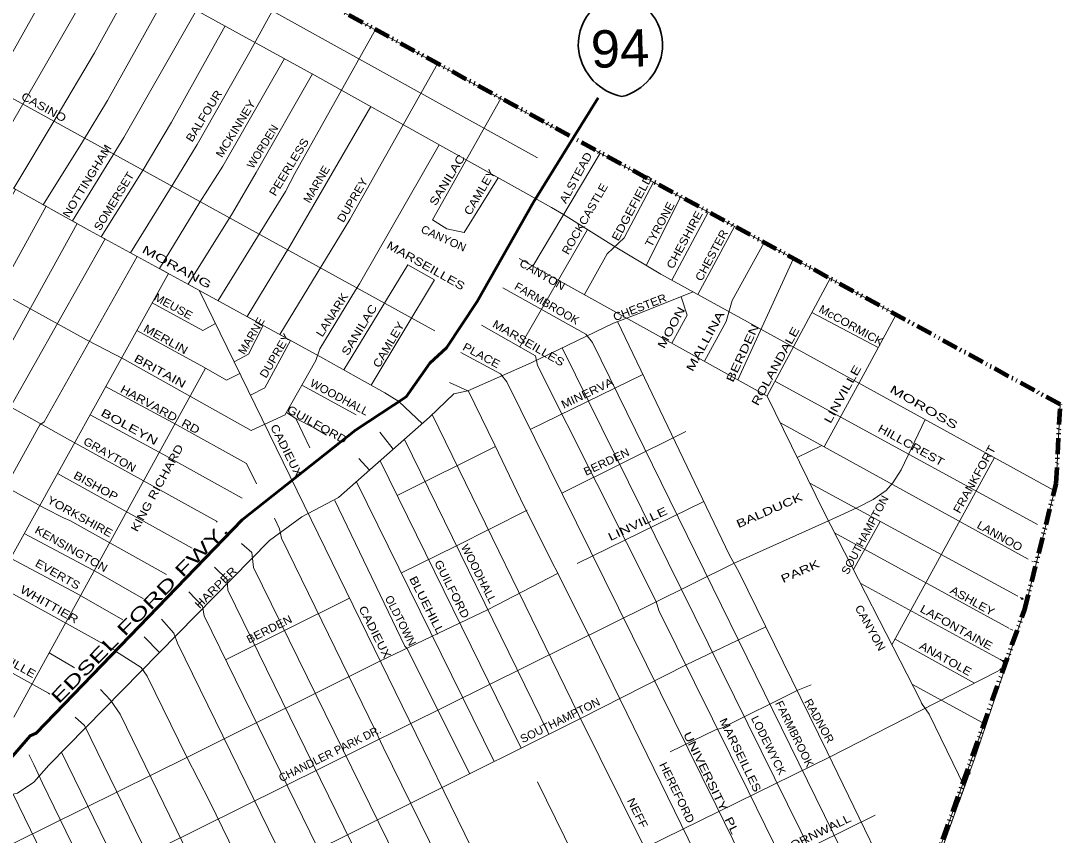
# Model space of a CAD drawing. Extents: x 34705 to 138605, y 34275 to 143551.
# Drawn here: x 127030 to 136773, y 127937 to 135573 of the extents above; entities that cross this region are included whole.
import ezdxf
from ezdxf.enums import TextEntityAlignment as Align

# ---------------------------------------------------------------- set-up
doc = ezdxf.new("R2010")
doc.units = 0
doc.header["$LTSCALE"] = 30
doc.header["$PDMODE"] = 32
doc.header["$PDSIZE"] = 15
doc.linetypes.add('DASH_DOUBLE_DOT', pattern=[9.2, 5, -1.2, 0.3, -1.2, 0.3, -1.2])
for name, color, linetype, lineweight in [('1', 7, 'Continuous', 13), ('11', 7, 'Continuous', 13), ('51', 7, 'Continuous', 35), ('59', 7, 'DASH_DOUBLE_DOT', 106)]:
    doc.layers.add(name, color=color, linetype=linetype, lineweight=lineweight)

msp = doc.modelspace()

# ---------------------------------------------------------------- linework, layer by layer
at = {"layer": '1'}
for p, q in [((130911.23, 132667.33), (124505.96, 136188.52)), ((131529.19, 134844.69), (130889.5, 133707.29)), ((132460.34, 134332.47), (131831.16, 133272.81)), ((131505.35, 134101.91), (131184.82, 133587.77)), ((133213.13, 133920.4), (132892.73, 133279.27)), ((133473.58, 133778.56), (133133.36, 133140.33)), ((132343.55, 133615.48), (131708.95, 132514.7)), ((133721.33, 133643.62), (133376.6, 133006.54)), ((134272.7, 133343.34), (133752.66, 132206.54)), ((130658.04, 133283.53), (130058.08, 132299.05)), ((134616.33, 133156.19), (134025.12, 132056.74)), ((134444.86, 132837.3), (135067.81, 132508.73)), ((134944.07, 132282.17), (135236.85, 132818.25)), ((132105.12, 132506.99), (134736.89, 127177.17)), ((128761.26, 132317.15), (126965.84, 129043.14)), ((131805.82, 131741.94), (132861.44, 132255.01)), ((134944.07, 132282.17), (134560.46, 131579.77)), ((129670.46, 132152.51), (130172.27, 131877.7)), ((131221.43, 132104.55), (131050.04, 132182.54)), ((134099.47, 132195), (136560.41, 130850.16)), ((134152.01, 131804.89), (136471.33, 130526.59)), ((130394.42, 131715.29), (130520.35, 131554.97)), ((130626.55, 131648.63), (131979.53, 128885.58)), ((132100.91, 131144.3), (133264.56, 131723.39)), ((130557.31, 131122.84), (131478.96, 131581.18)), ((130557.39, 131122.88), (131478.96, 131581.18)), ((134308.43, 131478.74), (134539.99, 131591.05)), ((130197.33, 131467.59), (130299.08, 131359.83)), ((136157.07, 131477.24), (135195.78, 129722.81)), ((127373.03, 131327.56), (128636.37, 130629.06)), ((130176.31, 131251.55), (131468.11, 128626.71)), ((134427.03, 131236.75), (136375.04, 130176.87)), ((132246.18, 130483.48), (133432.09, 131065.11)), ((136698.21, 131082.34), (136709.86, 131128.76)), ((135084.98, 130878.77), (134834.84, 130428.36)), ((134658.63, 130772.82), (136292.74, 129877.94)), ((136610.31, 130822.89), (136618.33, 130818.51)), ((136507.42, 130506.71), (136521.57, 130498.9)), ((134902.81, 130295.49), (136211.78, 129583.87)), ((128949.78, 129581.63), (130111.93, 130158.76)), ((136396.31, 130165.3), (136417.14, 130153.96)), ((128186.56, 129797.33), (128329.63, 129649.1)), ((136301.27, 129873.27), (136327.77, 129858.76)), ((135224.64, 129775.48), (135969.26, 129363.54)), ((136207.79, 129586.04), (136239.91, 129568.57)), ((136168.67, 129465.81), (136216.18, 129490.18)), ((135387.26, 129348.51), (136048.12, 128989.47)), ((135648.2, 127825.33), (136078.12, 129034.16)), ((136018.82, 129005.39), (136062.26, 128981.79)), ((127411.05, 128714.32), (130831.19, 121716.43)), ((135825.05, 128250.28), (135921.65, 128517.35)), ((135921.65, 128517.35), (135921.65, 128517.35)), ((135921.65, 128517.35), (135921.65, 128517.35)), ((135841.19, 128459.56), (135875.04, 128389.51))]:
    msp.add_line(p, q, dxfattribs=at)
for points in [[(125584.57, 138103.26), (128001.6, 136772.96), (129740, 135827.65), (132033.9, 134567.41)], [(130443.28, 132084.77), (130251.45, 132189.44), (129860.5, 132411.05), (128600.78, 133101.94), (127675.54, 133606), (126436.45, 134295.81), (126371.3, 134334.91), (126158.45, 134456.58), (124199.36, 135521.17), (124077.73, 135608.08), (123882.26, 135799.27), (123418.55, 136761.75), (123379.46, 136822.58), (122850.27, 137903.53)], [(124544.89, 137941.88), (129810.54, 135048.63), (132004.19, 133823.26), (132117.13, 133758.08), (132586.27, 133462.6), (133029.35, 133197.54), (136711.02, 131172.56)], [(125433.07, 137834.31), (127659.25, 136619.44), (127746.13, 136580.33), (131872.03, 134288.24)], [(127838.55, 136864.5), (126780.26, 134977.12), (126437.96, 134366.92), (126378.16, 134295.12), (125510.53, 132729.85), (125534.62, 132716.59), (124790.41, 131398.17), (124939.55, 131315.56), (123856.39, 129353.59), (123939.74, 129307.52), (123860.76, 129162.42), (123896.66, 127816.42), (124058.2, 127394.28), (124195.03, 127448.65), (124255.77, 127314.03)], [(128712.39, 136386.2), (127843.4, 134826.59), (127609.89, 134439.52), (127241.09, 133847.86), (127266.76, 133833.57), (126394.73, 132253.35), (126372.6, 132265.72), (125629.47, 130933.37), (125761.39, 130860.29), (124673.36, 128907.25), (124638.34, 128927.39), (124546.92, 128772.19), (124573.86, 127931.62), (124633.66, 127639.92), (124681.46, 127484.42), (124693.99, 127461.19)], [(127825.1, 136139.55), (126714.56, 134217.32), (126666.66, 134085.72), (125068.83, 131243.94), (125244.12, 131146.83), (124156.8, 129187.52)], [(128111.44, 135982.22), (127722.06, 135273.22), (127360.26, 134666.02), (126963.49, 134002.4), (126981.24, 133992.52), (125348.06, 131089.26), (125504.01, 131002.87), (124419.49, 129053.24), (124366.15, 129083.87), (124298.6, 129115.67), (124203.06, 128936.62), (124227.06, 128176.82), (124238.96, 127973.42), (124410.21, 127534.28), (124450.92, 127550.48), (124531.3, 127396.89)], [(129534.91, 135939.17), (129164.36, 135260.38), (128684.01, 134412.82), (128463.85, 134052.44), (128057.77, 133397.77), (128119.57, 133364.1), (127249.66, 131814.02), (127207.86, 131784.12), (126478.52, 130463.03), (126539.11, 130429.47), (125458.76, 128499.92), (125440.86, 128416.12), (125440.86, 128218.72), (125464.76, 128140.92), (125512.66, 127961.52), (125608.45, 127766.83)], [(128675.65, 135672.2), (127996.84, 134479.56), (127513.72, 133696.08), (127557.57, 133671.68), (126682.76, 132092.3), (126630.98, 132121.25), (125895.88, 130785.79), (126010.54, 130722.27), (125697.96, 130165.92), (125255.46, 129358.32), (125028.26, 128945.52), (124872.76, 128757.12), (124878.76, 127991.42), (124878.76, 127859.82), (124974.46, 127578.62), (125123.96, 127267.52), (127902.96, 121675.72), (128321.89, 120810.59)], [(128944.26, 135524.62), (128442.16, 134623.05), (128176.56, 134177.02), (127784.54, 133546.62), (127820.2, 133527.19), (126933.92, 131951.86), (126900.27, 131970.68), (126157.92, 130640.63), (126270.29, 130578.38), (125201.66, 128667.42), (125159.86, 128589.62), (125165.76, 127873.22), (125281.17, 127641.49)], [(130353.51, 135490.59), (129599.66, 134141.12), (129509.96, 133973.62), (128879.36, 132949.15)], [(129500.97, 135218.73), (128922.51, 134209.28), (128708.66, 133871.92), (128329.91, 133249.51), (128414.22, 133203.58), (126822.16, 130333.42), (126774.36, 130219.72), (126481.36, 129687.32), (125703.66, 128314.74)], [(130935.93, 135170.62), (130113.86, 133710.42), (129458.1, 132631.74), (129558.11, 132576.89), (129318.66, 132131.02), (129182.3, 132062.91)], [(129764.36, 135074.42), (129236.07, 134149.22), (129013.66, 133770.22), (128599.05, 133102.89)], [(130310.15, 134769.55), (129551.86, 133459.12), (129150.87, 132800.25), (129301.87, 132717.43), (129163.16, 132448.12), (129029.17, 132376.57)], [(130952.83, 134410.55), (130203.56, 133106.12), (130167.76, 133046.32), (129832.86, 132496.02), (129796.96, 132388.32), (129503.96, 131873.82)], [(132284.62, 134429.36), (132769.56, 134161.98), (135236.85, 132818.25)], [(124558.18, 134298.48), (124730.4, 134201.3), (125151.76, 133962.31), (125238.63, 133905.82), (125864.15, 133575.58), (126211.66, 133371.35), (126307.23, 133319.21), (127646.22, 132582.69), (128002.41, 132395.84), (129188.29, 131731.01), (129509.73, 131878.75)], [(123261.7, 133979.71), (124643.56, 133212.88), (124876.02, 133071.33), (124982.14, 133020.78), (126184.87, 132358.56), (126283.41, 132315.59), (127440.66, 131668.53), (128863.21, 130881.19), (128872.36, 130873.12)], [(132959.48, 134058.54), (132686.66, 133536.92), (132525.16, 133387.32), (132313.07, 133005.39)], [(130889.5, 133707.29), (131024.66, 133623.38), (131184.82, 133587.77)], [(133998.24, 133492.82), (133697.16, 132950.62), (133643.36, 132753.22), (133439.08, 132380.54)], [(122898.26, 133321.25), (124765.15, 132276.34), (125416.73, 131924.37), (125742.52, 131737.53), (126386.49, 131448.57), (126595, 131361.67), (127259.61, 131001.01), (127429.02, 130914.1), (127489.84, 130888.03), (128397.3, 130380.3)], [(131702.73, 133344.08), (134026.06, 132054.82), (134558.26, 130969.02), (135467.16, 129192.32), (135473.06, 129174.42), (135544.86, 129072.72), (135875.04, 128389.51)], [(130658.04, 133283.53), (130907.36, 133142.95), (130313.87, 132155.38)], [(126958.69, 128322.83), (127000.51, 128332.15), (127152.11, 128433.25), (127293.61, 128595.01), (129361.75, 130699.22), (129664.96, 130921.65), (130008.59, 131103.63), (130862.63, 131856.85), (131090.04, 132074.22), (131221.43, 132104.55), (131812.69, 132367.42), (132585.88, 132736.45), (132823.39, 132827.44), (133333.6, 133030.19)], [(128702.18, 133046.33), (133160.46, 123914.52), (133549.48, 123122.87)], [(131548.09, 133069.12), (132327.86, 132635.12), (132387.66, 132557.32), (134967.24, 127300.06)], [(128261.72, 132928.67), (128736.53, 132669.59), (128854.64, 132734.04)], [(133218.58, 132984.48), (133277.82, 132813.26), (133132.11, 132550.89)], [(131348.41, 132718.91), (131855.46, 132431.72), (131873.36, 132341.92), (132985.56, 130128.52), (133009.56, 130044.82), (133846.66, 128351.82), (134964.86, 126078.62), (135004.9, 125991.8)], [(132622.64, 132752.95), (133673.26, 130562.22), (133762.96, 130400.72), (134588.16, 128719.72), (135393.07, 127061.41)], [(128117.57, 132668.78), (128745.21, 132326.32), (128958.06, 132204.65), (129083.66, 132264.95)], [(122467.54, 132537.72), (122715.94, 132552.27), (123940.91, 131865.72), (124401.36, 131613.69), (127919.52, 129664.78)], [(131156.03, 132463.2), (131526.56, 132264.22), (131586.36, 132186.42), (133547.66, 128214.22), (134803.36, 125653.82), (134845.04, 125551.28)], [(127825.25, 132143.66), (128493.27, 131783.16), (129144.85, 131422.5), (129240.39, 131231.34)], [(122230.66, 132106.81), (123728.88, 131254.01), (123819.84, 131198.4), (127290.32, 129268.6), (127301.75, 129258.28)], [(130443.28, 132084.77), (130575.15, 132003.31), (130794.35, 131792.7)], [(131223.77, 132105.59), (131472.76, 131594.12), (131747.86, 131019.92), (132327.86, 129868.32), (133218.76, 128037.72), (134671.09, 125068.13)], [(136729.5, 131207.01), (136736.54, 131235.05), (136773.12, 131974.15)], [(125265.94, 126298.05), (133709.74, 130483.48), (134600.09, 130885.14), (134867.78, 131007.38), (135019.08, 131083.06), (135141.29, 131170.38), (135205.3, 131240.23), (135280.95, 131362.48), (135507.46, 131834.53)], [(127678.89, 131879.52), (128362.95, 131509.4), (129105.15, 131096)], [(129519.43, 131900.99), (129609.64, 131843.99), (129738.1, 131568.18)], [(129609.64, 131843.99), (129779.05, 131757.09), (129896.68, 131686.49)], [(130887.33, 131880.46), (132257.56, 129068.22), (132855.56, 127865.72), (132921.36, 127758.12), (133250.16, 127088.12), (133286.06, 126974.42), (134456.65, 124577.79)], [(130398.23, 131447.27), (131335.26, 129536.32), (131719.86, 128752.16)], [(129974.73, 131073.76), (130631.16, 129708.32), (130647.56, 129691.82), (131237.95, 128512.03)], [(135306.75, 126817.38), (135986.76, 128697.33), (136438.38, 130047.1), (136709.86, 131128.76)], [(130597.4, 130395.94), (131107.06, 130647.93), (131776.27, 130985.55)], [(129408.53, 130910.36), (129454.66, 130810.52), (129472.56, 130720.72), (130356.06, 128915.62), (130427.86, 128763.12), (132514.66, 124512.72), (132556.56, 124452.92), (133220.26, 123109.92), (133273.52, 122980.08)], [(127061.31, 130765.01), (127756.5, 130395.9), (128180.99, 130153.25)], [(129099.26, 130673.06), (129195.73, 130588), (129211.9, 130446.45), (131810.66, 125149.82), (132211.26, 124330.32), (132951.26, 122842.22), (132968.75, 122822.39)], [(126933.74, 130534.79), (127556.08, 130203.65), (127986.44, 129957.37), (127987.74, 129956.34)], [(120327.98, 124596.21), (123614.71, 126193.27), (123731.1, 126263.12), (128593.12, 128668.73), (130402.92, 129571.01), (131409.66, 130054.17), (132061.42, 130391.79)], [(128845.28, 130449.24), (128965.86, 130334.92), (128971.76, 130233.22), (132665.66, 122679.22), (132678.19, 122672.06)], [(128604.77, 130217.72), (128732.66, 130083.62), (128748.58, 129993), (129260.42, 128946.48), (130692.46, 126018.72), (130728.26, 125952.92), (131257.54, 124864.48), (132396.66, 122547.62), (132409.44, 122533.01)], [(120908.89, 123413.7), (122244.26, 124064.17), (123157.89, 124494.94), (125842.05, 125826.53), (129169.23, 127481.21), (132276.73, 129029.64), (133267.47, 129534.63), (134013.53, 129890.29)], [(128348.85, 129962.66), (128463.56, 129832.42), (128499.46, 129736.72), (131338.26, 123929.52), (132093.76, 122369.68)], [(127297.07, 129647.16), (127525.3, 129512.51), (127533.37, 129506.52)], [(127916.83, 129662), (128158.56, 129509.42), (128214.25, 129428.46), (128584.73, 128674.02), (128802.42, 128249.7), (131751.07, 122192.37)], [(97901.79, 110686.48), (98842.55, 111139.22), (98862.73, 111098.07), (107780.39, 115477.93), (107908.41, 115576.89), (108065.53, 115629.28), (109209.03, 116179.38), (109744.4, 116470.44), (111059.56, 117168.98), (111717.14, 117524.08), (112237.97, 117804.95), (112528.94, 117956.3), (112895.56, 118183.33), (114356.2, 118957.54), (115440.05, 119549.85), (118204.21, 120894.54), (118954.9, 121010.96), (119176.03, 121069.18), (124515.25, 123674.15), (127785.69, 125298.26), (131565.33, 127169.77), (132886.31, 127821.74), (134611.73, 128667.27), (136181.01, 129472.15)], [(127777.92, 129302.03), (127871.56, 129204.32), (127961.26, 129072.72), (131399.59, 122010.52)], [(133116.17, 128719.66), (133540.98, 128923.4), (133599.17, 128940.87), (134314.95, 129295.96), (134437.15, 129348.35)], [(127538.4, 129044.48), (127626.36, 128965.02), (131092.32, 121851.54)], [(127108.83, 128689.62), (127109.42, 128688.36), (127153.52, 128600.12), (127232.91, 128423.64), (130562.61, 121577.46)], [(131874.44, 128436.99), (133483.36, 125158.82), (134069.36, 123944.42), (134108.32, 123932.25)], [(133708.73, 123205.26), (133722.83, 123217.19), (134584.09, 124819.47), (135906.93, 128476.63)], [(126958.95, 128321.69), (129157.16, 123793.42), (130311.34, 121447.46)], [(133862.59, 127572.07), (134159.28, 127705.32), (134211.65, 127716.96), (135037.99, 128124.44)]]:
    msp.add_lwpolyline(points, dxfattribs=at)
for p in [(136417.14, 130153.96), (136216.18, 129490.18), (136239.91, 129568.57), (135921.65, 128517.35)]:
    msp.add_point(p, dxfattribs=at)
at = {"layer": '51', "lineweight": 60}
for p, q in [((132210.84, 134477.24), (132442.38, 134850.33)), ((132210.84, 134477.24), (132211.74, 134478.68)), ((132211.86, 134477.22), (132212.51, 134478.26))]:
    msp.add_line(p, q, dxfattribs=at)
msp.add_lwpolyline([(126896.53, 128613.13), (127118.07, 128867.57), (127175.58, 128894.61), (129105.81, 130892.89), (130166.35, 131735.23), (130642.26, 132047.14), (130862.74, 132361.27), (131021.52, 132506.87), (131306.89, 132941.81), (131836.13, 133873.42), (132210.84, 134477.23)], dxfattribs=at)
at = {"layer": '51'}
for centre, radius, start, end in [((132729.8, 135348.41), 474.35, 140.783, 187.44804), ((132572.42, 135343.83), 474.35, 355.88196, 42.547), ((132772.89, 135370.54), 520.21, 189.25006, 258.05147), ((132528.11, 135363.42), 520.21, 285.27853, 354.07994)]:
    msp.add_arc(centre, radius, start, end, dxfattribs=at)
at = {"layer": '59'}
msp.add_lwpolyline([(131989.06, 109708.72), (126856.28, 120352.83), (127983.73, 120601.28), (129321.71, 120998.46), (130612.42, 121494.12), (133722.19, 123216.65), (134563.84, 124776.42), (136438.38, 130047.1), (136736.54, 131235.05), (136773.12, 131974.15), (125584.57, 138103.26), (128512.62, 143301.1), (34921.35, 140631.52)], dxfattribs=at)

# ---------------------------------------------------------------- texts
at = {"layer": '11'}
for s, height, rotation, width, p in [('CASINO', 75, 331.226, 1.2, (127227.57, 134730.13)), ('BALFOUR', 75, 58.297, 1.15, (128779.14, 134660.87)), ('MCKINNEY', 75, 58.297, 1.15, (129076.35, 134541.93)), ('PEERLESS', 75, 58.565, 1.15, (129575.72, 134182.01)), ('NOTTINGHAM', 75, 58.666, 1.15, (127683.49, 134051.08)), ('SANILAC', 75, 58.568, 1.25, (131058.79, 134060.05)), ('ALSTEAD', 75, 61.721, 1.15, (132265.3, 134082.97)), ('SOMERSET', 75, 58.616, 1.1, (127935.38, 133861.54)), ('MARNE', 75, 59.568, 1.05, (129834.55, 134021.18)), ('CAMLEY', 75, 59.566, 1.15, (131364.69, 133947.08)), ('DUPREY', 75, 59.568, 1.1, (130170.8, 133873.12)), ('EDGEFIELD', 75, 61.721, 1.2, (132792.46, 133802.13)), ('ROCKCASTLE', 75, 60, 1.1, (132349.1, 133696.55)), ('TYRONE', 75, 61.721, 1.1, (133052.7, 133646.4)), ('CHESHIRE', 75, 61.721, 1.15, (133285.07, 133502.28)), ('CANYON', 75, 335.688, 1.05, (130978.22, 133499.09)), ('CHESTER', 75, 61.721, 1.1, (133538.07, 133356.42)), ('MARSEILLES ', 75, 330.567, 1.3, (130824.12, 133236.06)), ('MORANG', 75, 331.162, 1.6, (128475.13, 133231.68)), ('CANYON', 75, 329.999, 1.1, (131900.62, 133160.06)), ('FARMBROOK', 75, 330, 1.05, (131942.76, 132890.97)), ('MEUSE', 75, 331.165, 1.1, (128441.7, 132863.53)), ('LANARK', 75, 57.566, 1.15, (129979.77, 132796.29)), ('CHESTER', 75, 21.327, 1.1, (132845.53, 132851.22)), ('SANILAC', 75, 58.568, 1.25, (130235.05, 132655.57)), ('McCORMICK', 75, 330.998, 1.1, (134795.23, 132685.71)), ('MOON  ', 75, 61.721, 1.35, (133177.91, 132712.55)), ('MALLINA  ', 75, 61.192, 1.45, (133497.28, 132585.65)), ('MERLIN', 75, 330.797, 1.2, (128370.78, 132554.66)), ('MARNE', 75, 59.568, 1.05, (129223.13, 132600.07)), ('CAMLEY', 75, 59.566, 1.15, (130510.45, 132516.92)), ('MARSEILLES', 75, 330, 1.2, (131770.84, 132518.42)), ('BERDEN   ', 75, 65.018, 1.4, (133854.12, 132495.58)), ('ROLANDALE   ', 75, 61.371, 1.35, (134163.82, 132366.03)), ('DUPREY', 75, 59.568, 1.1, (129445.8, 132413.93)), ('PLACE', 75, 331.566, 1.15, (131331.03, 132402.55)), ('BRITAIN', 75, 331.162, 1.35, (128317.54, 132255.36)), ('LINVILLE', 75, 61, 1.4, (134765.77, 132053.39)), ('WOODHALL', 75, 331.999, 1.05, (129999.2, 132010.45)), ('MINERVA', 75, 25.37, 1.15, (132355.91, 132047.91)), ('HARVARD  RD', 75, 331.161, 1.2, (128318.24, 131895.52)), ('MOROSS', 75, 329.999, 1.6, (135476.41, 131918.06)), ('BOLEYN   ', 75, 331.165, 1.45, (128084.27, 131704.06)), ('GUILFORD', 75, 330.86, 1.2, (129788.83, 131754.7)), ('CADIEUX', 75, 296.84, 1.2, (129487.13, 131528.4)), ('HILLCREST', 75, 331, 1.25, (135358.12, 131560.7)), ('GRAYTON', 75, 330.401, 1.1, (127845.89, 131473.02)), ('KING RICHARD', 75, 61.419, 1.25, (128339.77, 131175.19)), ('BERDEN', 75, 25.372, 1.1, (132536.12, 131404.02)), ('FRANKFORT', 75, 61, 1.15, (136001.83, 131255.73)), ('BISHOP', 75, 331.163, 1.2, (127715.99, 131178.65)), ('BALDUCK', 75, 23.665, 1.4, (134061.29, 130948.09)), ('YORKSHIRE', 75, 331.077, 1.15, (127566.69, 130892.47)), ('SOUTHAMPTON', 75, 61.999, 1.05, (134975.99, 130735.22)), ('LINVILLE', 75, 25.369, 1.4, (132827.96, 130822.65)), ('LANNOO', 75, 330.998, 1.1, (136188.38, 130709.42)), ('KENSINGTON', 75, 330.428, 1.15, (127485.27, 130588.54)), ('EDSEL FORD FWY.', 120, 45.515, 1.55, (128184.34, 129975.72)), ('WOODHALL', 75, 296.838, 1.05, (131289.69, 130372.1)), ('EVERTS', 75, 330.428, 1.15, (127358.32, 130351.08)), ('GUILFORD', 75, 296.837, 1.15, (131037.96, 130227.45)), ('PARK', 75, 23.665, 1.4, (134350.03, 130377.33)), ('HARPER', 75, 44.588, 1.2, (128883.7, 130231.96)), ('BLUEHILL', 75, 296.835, 1.25, (130802.36, 130077.99)), ('WHITTIER', 75, 330.43, 1.25, (127279.46, 130068.53)), ('ASHLEY', 75, 330.999, 1.15, (135931.65, 130101.51)), ('CADIEUX', 75, 296.84, 1.2, (130315.55, 129824.89)), ('CANYON', 75, 299.001, 1.1, (134959.99, 129862.96)), ('LAFONTAINE', 75, 331, 1.2, (135781.77, 129853.05)), ('BERDEN', 75, 26.38, 1.1, (129375.6, 129834.66)), ('COURVILLE', 75, 330.613, 1.2, (126846.28, 129574.59)), ('ANATOLE', 75, 331.001, 1.15, (135680.08, 129558.4)), ('SOUTHAMPTON', 75, 26.314, 1.05, (132101.35, 128980.68)), ('FARMBROOK', 75, 296.136, 1.05, (134249.04, 128870.03)), ('RADNOR', 75, 299.002, 1.05, (134481.98, 128990.1)), ('MARSEILLES', 75, 295.899, 1.2, (133741.5, 128673.35)), ('LODEWYCK', 75, 296.279, 1.05, (134005.63, 128763.82)), ('UNIVERSITY  PL', 75, 295.9, 1.35, (133467.67, 128411.17)), ('HEREFORD', 75, 295.767, 1.1, (133147.36, 128320.35)), ('NEFF', 75, 296.441, 1.15, (132777.41, 128127.95)), ('CORNWALL  ', 75, 25.862, 1.25, (134532.82, 127930.77))]:
    msp.add_text(s, height=height, rotation=rotation, dxfattribs=dict(at, width=width)).set_placement(p, align=Align.CENTER)
for s, rotation, p in [('WORDEN', 58.296, (129328.21, 134374.48)), ('OLDTOWN', 296.837, (130556.64, 129932.25)), ('CHANDLER PARK DR.', 26.367, (129943.91, 128667.62))]:
    msp.add_text(s, height=75, rotation=rotation, dxfattribs=at).set_placement(p, align=Align.CENTER)
at = {"layer": '51', "width": 1.05}
msp.add_text('94', height=350, rotation=1.665, dxfattribs=at).set_placement((132651.87, 135138.72), align=Align.CENTER)

doc.saveas('drawing.dxf')
